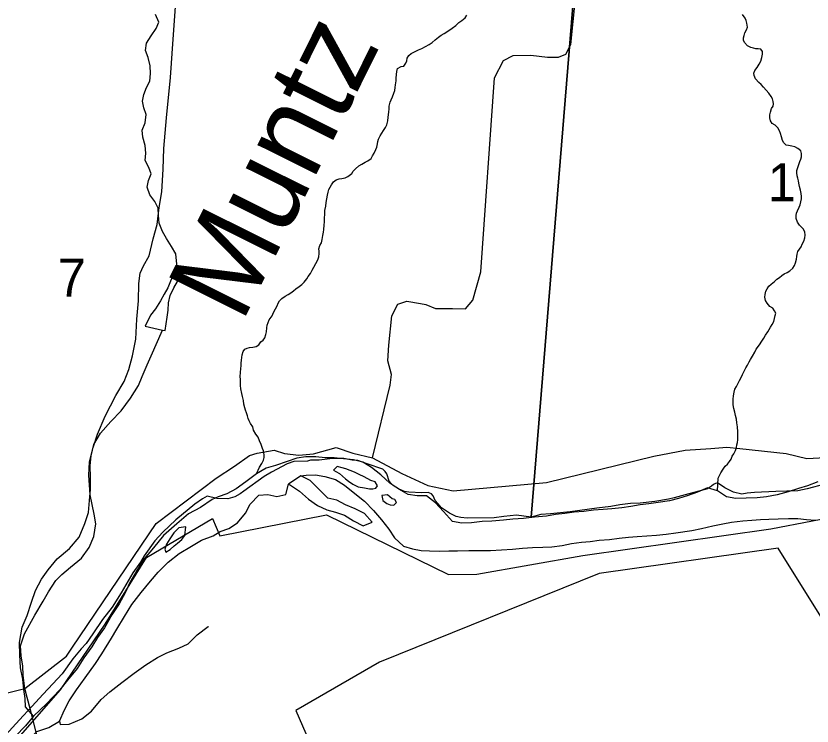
# Model space of a CAD drawing. Extents: x 0 to 1064, y 0 to 440.
# Drawn here: x 308.32 to 322.39, y 152.08 to 164.62 of the extents above; entities that cross this region are included whole.
import ezdxf

# ---------------------------------------------------------------- set-up
doc = ezdxf.new("R2010")
doc.units = 0
for name, color, linetype in [('GM_X_Corporation', 7, 'Continuous'), ('GM_X_County_Road', 7, 'Continuous'), ('GM_X_Major_River', 7, 'Continuous'), ('GM_X_Minor_Lake', 7, 'Continuous'), ('GM_X_Minor_River', 7, 'Continuous'), ('GM_X_Minor_River_Text', 7, 'Continuous'), ('GM_X_Section', 7, 'Continuous'), ('GM_X_Section_Text', 7, 'Continuous'), ('GM_X_State_Route', 7, 'Continuous'), ('GM_X_Township_Road', 7, 'Continuous')]:
    doc.layers.add(name, color=color, linetype=linetype)

msp = doc.modelspace()

# ---------------------------------------------------------------- linework, layer by layer
at = {"layer": 'GM_X_Corporation'}
for points in [[(294.737, 155.041), (296.963, 153.909), (298.608, 152.943), (299.621, 152.39), (301.242, 151.977), (302.205, 151.79), (302.668, 151.863), (303.474, 151.781), (305.102, 151.434), (306.537, 151.114), (307.534, 151.23), (308.405, 151.913), (309.113, 152.719), (309.904, 153.877), (310.635, 155.059), (311.797, 155.745), (311.93, 155.441), (313.814, 155.808), (315.971, 154.756), (316.471, 154.765), (318.342, 155.095), (321.667, 155.562), (323.139, 155.848)], [(324.568, 150.782), (321.795, 155.22), (318.629, 154.775), (314.749, 153.207), (313.272, 152.354), (315.287, 147.719), (313.714, 145.509), (313.904, 144.188)]]:
    msp.add_lwpolyline(points, dxfattribs=at)
at = {"layer": 'GM_X_County_Road'}
for points in [[(294.68, 159.223), (295.988, 158.354), (298.558, 157.074), (298.773, 156.882), (299.021, 156.507), (300.261, 155.276), (301.933, 154.364), (302.637, 153.999), (303.189, 153.649), (303.879, 153.468), (304.827, 153.162), (305.791, 152.986), (306.165, 152.94), (306.678, 152.78), (307.006, 152.642), (307.259, 152.635), (307.595, 152.581), (308.107, 152.65), (308.482, 152.742), (309.216, 153.315), (309.325, 153.476)], [(309.325, 153.476), (310.804, 155.659), (311.864, 156.46), (312.189, 156.669), (312.454, 156.859), (312.589, 156.9), (312.888, 156.95), (313.069, 156.892), (313.324, 156.864), (313.581, 156.89), (313.984, 157), (314.281, 156.898), (314.626, 156.819), (315.145, 156.538), (315.605, 156.33), (316.053, 156.232), (317.699, 156.383), (319.597, 156.844), (320.149, 156.95), (320.605, 156.982), (320.885, 157.004), (321.114, 156.984), (321.933, 156.894), (322.303, 156.803), (322.846, 156.838)]]:
    msp.add_lwpolyline(points, dxfattribs=at)
at = {"layer": 'GM_X_Major_River'}
msp.add_line((313.362, 156.499), (313.14, 156.352), dxfattribs=at)
for points in [[(322.494, 156.394), (322.31, 156.325), (322.156, 156.273), (321.972, 156.216), (321.776, 156.165), (321.586, 156.127), (321.421, 156.112), (321.231, 156.104), (321.048, 156.101), (320.884, 156.129), (320.721, 156.236), (320.546, 156.288), (320.367, 156.213), (320.189, 156.144), (320.035, 156.098), (319.876, 156.059), (319.674, 156.027), (319.509, 156.006), (319.356, 155.985), (319.19, 155.958), (319.031, 155.937), (318.854, 155.916), (318.701, 155.907), (318.53, 155.892), (318.359, 155.872), (318.187, 155.857), (318.022, 155.836), (317.857, 155.815), (317.698, 155.788), (317.49, 155.768), (317.294, 155.748), (317.105, 155.734), (316.94, 155.719), (316.732, 155.699), (316.561, 155.69), (316.377, 155.67), (316.206, 155.661), (316.042, 155.695), (315.881, 155.869), (315.738, 156.024), (315.582, 156.149), (315.417, 156.146), (315.259, 156.168), (315.09, 156.263), (314.934, 156.369), (314.772, 156.519), (314.61, 156.644), (314.453, 156.738), (314.29, 156.784), (314.113, 156.8), (313.949, 156.816), (313.79, 156.819), (313.626, 156.835), (313.449, 156.838), (313.289, 156.811), (313.117, 156.754), (312.909, 156.685), (312.749, 156.634), (312.576, 156.534), (312.39, 156.392), (312.216, 156.268), (312.05, 156.18), (311.896, 156.129), (311.794, 156.082)], [(314.466, 156.489), (314.4, 156.52), (314.309, 156.565), (314.231, 156.591), (314.152, 156.623), (314.091, 156.642), (314, 156.663), (313.938, 156.597)], [(313.938, 156.597), (313.98, 156.578), (314.04, 156.54), (314.094, 156.496), (314.148, 156.446), (314.202, 156.403), (314.281, 156.352), (314.371, 156.308), (314.487, 156.287), (314.572, 156.267), (314.633, 156.272), (314.682, 156.283), (314.713, 156.325), (314.672, 156.393), (314.599, 156.419), (314.545, 156.444), (314.466, 156.489)], [(313.14, 156.352), (313.176, 156.333), (313.338, 156.226), (313.494, 156.089), (313.656, 155.976), (313.82, 155.9), (313.971, 155.86), (314.129, 155.802), (314.292, 155.707), (314.461, 155.619), (314.62, 155.682), (314.483, 155.837), (314.32, 155.914), (314.151, 155.99), (313.994, 156.072), (313.836, 156.106), (313.675, 156.262), (313.525, 156.417), (313.362, 156.499)], [(313.362, 156.499), (313.454, 156.51), (313.619, 156.518), (313.783, 156.485), (313.971, 156.432), (314.134, 156.337), (314.314, 156.187), (314.482, 156.05), (314.643, 155.889), (314.786, 155.721), (314.917, 155.56), (315.017, 155.406), (315.173, 155.257), (315.331, 155.211), (315.483, 155.183), (315.635, 155.174), (315.806, 155.171), (315.977, 155.173), (316.129, 155.176), (316.331, 155.178), (316.526, 155.18), (316.709, 155.182), (316.904, 155.19), (317.1, 155.204), (317.277, 155.219), (317.454, 155.233), (317.638, 155.242), (317.796, 155.245), (317.98, 155.271), (318.145, 155.304), (318.317, 155.325), (318.47, 155.34), (318.629, 155.361), (318.812, 155.375), (318.983, 155.396), (319.148, 155.417), (319.301, 155.426), (319.472, 155.441), (319.643, 155.449), (319.815, 155.47), (319.986, 155.491), (320.267, 155.534), (320.439, 155.567), (320.641, 155.617), (320.819, 155.65), (320.972, 155.683), (321.168, 155.703), (321.327, 155.718), (321.48, 155.727), (321.632, 155.736), (321.797, 155.739), (321.974, 155.747), (322.139, 155.744), (322.297, 155.728), (322.456, 155.719)], [(311.808, 155.438), (311.932, 155.519), (312.086, 155.571), (312.241, 155.671), (312.384, 155.838), (312.467, 156.001), (312.617, 156.156), (312.776, 156.171), (312.934, 156.137), (313.093, 156.17), (313.14, 156.352)], [(314.971, 156.093), (314.893, 156.163), (314.789, 156.153)], [(311.794, 156.082), (311.584, 155.942), (311.374, 155.826), (311.169, 155.654), (310.932, 155.448), (310.756, 155.227), (310.593, 155.031), (310.46, 154.828), (310.339, 154.618), (310.255, 154.432), (310.147, 154.24), (310.02, 154.043), (309.892, 153.815), (309.766, 153.642), (309.665, 153.481), (309.526, 153.284), (309.406, 153.099), (309.236, 152.89), (309.098, 152.718), (308.866, 152.474), (308.636, 152.255), (308.497, 152.083), (308.316, 151.899)], [(314.789, 156.153), (314.811, 156.061), (314.878, 156.011), (314.938, 155.986), (315.005, 155.984), (315.049, 156.026), (315.019, 156.081), (314.971, 156.093)], [(311.325, 155.596), (311.203, 155.581), (311.116, 155.492), (311.046, 155.384), (310.983, 155.295), (310.956, 155.204), (310.973, 155.149), (311.053, 155.196), (311.122, 155.261), (311.178, 155.308)], [(311.178, 155.308), (311.259, 155.373), (311.309, 155.444), (311.325, 155.596)], [(308.289, 151.565), (308.465, 151.761), (308.696, 151.986), (308.904, 152.054), (309.096, 152.165), (309.186, 152.369), (309.263, 152.525), (309.396, 152.722), (309.547, 152.931), (309.73, 153.182), (309.844, 153.355), (310.015, 153.63), (310.111, 153.792), (310.244, 154.013), (310.372, 154.229), (310.541, 154.437), (310.705, 154.639), (310.836, 154.8), (311.017, 154.972), (311.21, 155.125), (311.426, 155.259), (311.605, 155.364), (311.808, 155.438)]]:
    msp.add_lwpolyline(points, dxfattribs=at)
at = {"layer": 'GM_X_Minor_Lake'}
for points in [[(311.173, 160.178), (311.11, 160.058), (311.059, 159.937), (311.009, 159.823), (310.946, 159.708), (310.877, 159.588), (310.79, 159.449), (310.703, 159.335), (310.608, 159.142)], [(310.915, 159.074), (310.96, 159.064), (310.98, 159.185), (311, 159.3), (311.014, 159.428), (311.023, 159.555), (311.049, 159.682), (311.118, 159.821), (311.181, 159.935), (311.201, 160.057), (311.173, 160.178)], [(310.608, 159.142), (310.915, 159.074)]]:
    msp.add_lwpolyline(points, dxfattribs=at)
at = {"layer": 'GM_X_Minor_River'}
for points in [[(311.173, 160.178), (311.153, 160.422), (311.076, 160.551), (310.987, 160.692), (310.916, 160.814), (310.858, 160.961), (310.842, 161.101), (310.838, 161.229), (310.779, 161.345), (310.69, 161.462), (310.644, 161.596), (310.67, 161.718), (310.714, 161.832), (310.674, 161.948), (310.609, 162.071), (310.623, 162.198), (310.607, 162.332), (310.567, 162.479), (310.557, 162.606), (310.608, 162.733), (310.629, 162.879), (310.588, 163.001), (310.56, 163.117), (310.586, 163.238), (310.631, 163.359), (310.693, 163.473), (310.702, 163.606), (310.698, 163.74), (310.664, 163.887), (310.617, 164.015), (310.632, 164.142), (310.713, 164.269), (310.806, 164.401), (310.851, 164.515), (310.792, 164.65)], [(313.856, 161.557), (313.901, 161.641), (313.938, 161.695), (313.982, 161.73), (314.037, 161.747), (314.086, 161.752), (314.141, 161.763), (314.19, 161.786), (314.259, 161.839), (314.284, 161.881), (314.328, 161.923), (314.384, 161.976), (314.439, 162.005), (314.495, 162.04), (314.544, 162.063), (314.6, 162.105), (314.626, 162.153), (314.657, 162.2), (314.683, 162.261), (314.702, 162.303), (314.716, 162.363), (314.723, 162.406), (314.73, 162.448), (314.762, 162.508), (314.788, 162.55), (314.819, 162.598), (314.857, 162.652), (314.877, 162.7), (314.897, 162.772), (314.904, 162.833), (314.913, 162.924), (314.92, 162.984), (314.921, 163.027), (314.936, 163.1), (314.955, 163.142), (314.981, 163.196), (315, 163.256), (315.02, 163.304), (315.027, 163.359), (315.035, 163.407), (315.042, 163.474), (315.043, 163.523), (315.051, 163.589), (315.053, 163.644), (315.066, 163.692), (315.134, 163.727), (315.177, 163.738), (315.214, 163.786), (315.234, 163.828), (315.241, 163.877), (315.267, 163.925), (315.31, 163.96), (315.366, 163.989), (315.44, 164.024), (315.495, 164.047), (315.563, 164.082), (315.625, 164.117), (315.68, 164.152), (315.736, 164.199), (315.792, 164.246), (315.842, 164.282), (315.891, 164.311), (315.972, 164.364), (316.033, 164.405), (316.096, 164.452), (316.152, 164.505), (316.207, 164.54), (316.263, 164.588), (316.295, 164.635)], [(322.2, 161.484), (322.189, 161.545), (322.173, 161.612), (322.162, 161.667), (322.151, 161.71), (322.14, 161.759), (322.129, 161.801), (322.124, 161.85), (322.125, 161.893), (322.139, 161.947), (322.158, 162.001), (322.178, 162.05), (322.197, 162.092), (322.204, 162.134), (322.206, 162.195), (322.195, 162.238), (322.141, 162.281), (322.087, 162.313), (322.038, 162.32), (321.978, 162.334), (321.935, 162.341), (321.894, 162.379), (321.87, 162.422), (321.854, 162.489), (321.837, 162.544), (321.82, 162.593), (321.791, 162.649), (321.743, 162.692), (321.689, 162.724), (321.66, 162.773), (321.649, 162.822), (321.644, 162.877), (321.658, 162.925), (321.678, 162.986), (321.703, 163.028), (321.71, 163.07), (321.705, 163.113), (321.694, 163.156), (321.671, 163.199), (321.63, 163.26), (321.582, 163.31), (321.535, 163.366), (321.493, 163.41), (321.452, 163.447), (321.392, 163.509), (321.37, 163.571), (321.365, 163.613), (321.384, 163.662), (321.422, 163.715), (321.46, 163.769), (321.486, 163.823), (321.505, 163.89), (321.519, 163.95), (321.52, 163.993), (321.485, 164.036), (321.442, 164.043), (321.4, 164.044), (321.357, 164.051), (321.309, 164.065), (321.255, 164.096), (321.202, 164.152), (321.184, 164.195), (321.179, 164.238), (321.193, 164.28), (321.206, 164.322), (321.232, 164.377), (321.251, 164.425), (321.241, 164.498), (321.23, 164.541), (321.212, 164.584), (321.165, 164.646)], [(312.576, 156.534), (312.631, 156.65), (312.669, 156.716), (312.701, 156.776), (312.709, 156.824), (312.71, 156.873), (312.699, 156.94), (312.682, 156.983), (312.659, 157.051), (312.631, 157.118), (312.608, 157.18), (312.567, 157.235), (312.526, 157.309), (312.509, 157.364), (312.468, 157.426), (312.445, 157.469), (312.427, 157.512), (312.417, 157.561), (312.399, 157.61), (312.382, 157.659), (312.371, 157.702), (312.355, 157.763), (312.344, 157.83), (312.328, 157.898), (312.317, 157.953), (312.301, 158.038), (312.296, 158.093), (312.291, 158.142), (312.293, 158.202), (312.288, 158.257), (312.296, 158.324), (312.297, 158.397), (312.305, 158.445), (312.306, 158.488), (312.313, 158.542), (312.314, 158.591), (312.322, 158.639), (312.341, 158.694), (312.367, 158.736), (312.41, 158.753), (312.453, 158.764), (312.514, 158.775), (312.569, 158.785), (312.618, 158.815), (312.65, 158.869), (312.694, 158.898), (312.725, 158.94), (312.739, 158.994), (312.752, 159.042), (312.76, 159.115), (312.767, 159.158), (312.78, 159.206), (312.8, 159.254), (312.85, 159.326), (312.876, 159.386), (312.914, 159.452), (312.94, 159.5), (312.959, 159.548), (312.985, 159.59), (313.022, 159.632), (313.084, 159.673), (313.134, 159.702), (313.183, 159.731), (313.227, 159.767), (313.27, 159.802), (313.332, 159.843), (313.376, 159.879), (313.419, 159.92), (313.463, 159.98), (313.489, 160.022), (313.533, 160.075), (313.558, 160.13), (313.59, 160.183), (313.622, 160.25), (313.66, 160.316), (313.68, 160.37), (313.681, 160.424), (313.682, 160.467), (313.677, 160.51), (313.697, 160.57), (313.723, 160.618), (313.736, 160.672), (313.75, 160.745), (313.758, 160.806), (313.765, 160.848), (313.773, 160.927), (313.775, 160.988), (313.776, 161.048), (313.784, 161.121), (313.786, 161.188), (313.8, 161.261), (313.808, 161.327), (313.821, 161.394), (313.829, 161.46), (313.842, 161.509), (313.856, 161.557)], [(320.721, 156.236), (320.735, 156.461), (320.76, 156.503), (320.78, 156.551), (320.824, 156.617), (320.856, 156.671), (320.899, 156.706), (320.937, 156.754), (320.962, 156.796), (320.982, 156.844), (321.013, 156.886), (321.039, 156.946), (321.059, 157), (321.066, 157.049), (321.073, 157.091), (321.08, 157.133), (321.082, 157.176), (321.083, 157.237), (321.084, 157.279), (321.074, 157.364), (321.064, 157.438), (321.059, 157.499), (321.043, 157.566), (321.026, 157.627), (321.009, 157.688), (320.999, 157.755), (321, 157.798), (321.001, 157.853), (321.003, 157.913), (321.016, 157.98), (321.03, 158.028), (321.055, 158.076), (321.081, 158.124), (321.113, 158.184), (321.139, 158.238), (321.164, 158.292), (321.196, 158.346), (321.222, 158.407), (321.254, 158.454), (321.279, 158.515), (321.305, 158.557), (321.343, 158.616), (321.381, 158.682), (321.407, 158.737), (321.464, 158.814), (321.508, 158.88), (321.54, 158.934), (321.571, 158.982), (321.609, 159.042), (321.635, 159.084), (321.66, 159.126), (321.686, 159.174), (321.717, 159.228), (321.731, 159.276), (321.744, 159.33), (321.751, 159.373), (321.728, 159.416), (321.699, 159.459), (321.645, 159.491), (321.598, 159.547), (321.568, 159.596), (321.558, 159.657), (321.565, 159.705), (321.578, 159.76), (321.598, 159.802), (321.629, 159.85), (321.673, 159.885), (321.729, 159.933), (321.773, 159.974), (321.816, 160.003), (321.859, 160.039), (321.903, 160.068), (321.952, 160.091), (322.002, 160.121), (322.051, 160.168), (322.083, 160.216), (322.102, 160.264), (322.116, 160.324), (322.123, 160.373), (322.131, 160.415), (322.144, 160.464), (322.169, 160.506), (322.201, 160.547), (322.22, 160.589), (322.246, 160.644), (322.266, 160.704), (322.273, 160.752), (322.268, 160.807), (322.233, 160.863), (322.174, 160.925), (322.133, 160.981), (322.11, 161.042), (322.111, 161.097), (322.118, 161.139), (322.138, 161.181), (322.164, 161.247), (322.183, 161.289), (322.196, 161.338), (322.204, 161.392), (322.205, 161.435), (322.2, 161.484)], [(308.636, 152.255), (308.494, 152.417), (308.486, 152.569), (308.465, 152.727), (308.446, 152.91), (308.408, 153.111), (308.396, 153.337), (308.389, 153.555), (308.433, 153.828), (308.523, 154.032), (308.602, 154.267), (308.668, 154.472), (308.777, 154.676), (308.897, 154.837), (309.054, 155.033), (309.272, 155.216), (309.441, 155.418), (309.545, 155.659), (309.61, 155.851), (309.628, 156.064), (309.645, 156.258), (309.645, 156.464), (309.638, 156.683), (309.655, 156.853), (309.702, 157.052), (309.817, 157.256), (310.005, 157.457), (310.186, 157.647), (310.35, 157.874), (310.49, 158.095), (310.554, 158.252), (310.645, 158.462), (310.716, 158.618), (310.915, 159.074)], [(309.096, 152.165), (309.106, 152.11), (309.265, 152.112), (309.492, 152.21), (309.66, 152.345), (309.829, 152.547), (309.985, 152.683), (310.196, 152.848), (310.413, 153.013), (310.618, 153.159), (310.828, 153.288), (310.994, 153.375), (311.203, 153.455), (311.37, 153.535), (311.526, 153.69), (311.724, 153.836), (311.727, 153.838)]]:
    msp.add_lwpolyline(points, dxfattribs=at)
at = {"layer": 'GM_X_Section'}
for points in [[(318.254, 165.886), (317.429, 155.77), (317.169, 155.805), (316.945, 155.784), (316.775, 155.757), (316.296, 155.753), (316.187, 155.761), (316.103, 155.781), (315.989, 155.843), (315.845, 155.937), (315.779, 156.011), (315.732, 156.066), (315.697, 156.145), (315.667, 156.182), (315.607, 156.208), (315.498, 156.197), (315.268, 156.213), (315.189, 156.221), (315.087, 156.271), (314.991, 156.327), (314.961, 156.358), (314.92, 156.407), (314.88, 156.535), (314.85, 156.578), (314.808, 156.615), (314.531, 156.711), (314.369, 156.768), (314.266, 156.776), (314.121, 156.803), (313.921, 156.806), (313.684, 156.774), (313.533, 156.777), (313.478, 156.759), (313.235, 156.752), (313.12, 156.711), (312.844, 156.565), (312.71, 156.488), (312.354, 156.228), (312.286, 156.18), (312.195, 156.127), (312.067, 156.093), (311.878, 156.097), (311.703, 156.138), (311.623, 156.091), (311.488, 156.002), (311.15, 155.724), (310.922, 155.504), (310.779, 155.349), (310.593, 155.086), (310.524, 154.972), (310.393, 154.787), (310.187, 154.433), (310.024, 154.182), (309.857, 153.961), (309.682, 153.71), (309.564, 153.536), (309.477, 153.441), (309.329, 153.268), (309.142, 153.005), (308.975, 152.826), (308.808, 152.641), (308.604, 152.427), (308.387, 152.189), (308.14, 151.921)], [(322.62, 156.352), (322.309, 156.267), (322.139, 156.233), (321.751, 156.222), (321.375, 156.204), (321.248, 156.194), (321.151, 156.178), (321.006, 156.211), (320.85, 156.286), (320.742, 156.367), (320.699, 156.368), (320.653, 156.348), (320.614, 156.315), (320.546, 156.267), (320.151, 156.165), (319.956, 156.108), (319.858, 156.085), (319.615, 156.047), (319.354, 156.015), (319.185, 156.012), (318.996, 155.985), (318.838, 155.958), (318.589, 155.926), (318.116, 155.861), (317.77, 155.831), (317.6, 155.815), (317.429, 155.77), (318.254, 165.886)]]:
    msp.add_lwpolyline(points, dxfattribs=at)
at = {"layer": 'GM_X_State_Route'}
for points in [[(308.805, 154.285), (308.902, 154.448), (309.029, 154.651), (309.135, 154.757), (309.291, 154.886), (309.484, 155.045), (309.617, 155.235), (309.702, 155.427), (309.739, 155.65), (309.707, 155.821), (309.638, 156.163), (309.612, 156.51), (309.625, 156.746), (309.687, 157), (309.767, 157.234), (309.903, 157.552), (310.09, 157.917), (310.237, 158.168), (310.322, 158.378), (310.384, 158.619), (310.441, 158.915), (310.464, 159.266), (310.491, 159.593), (310.494, 159.897), (310.518, 160.078), (310.582, 160.21), (310.678, 160.383), (310.753, 160.686), (310.82, 160.938), (310.856, 161.239), (310.906, 161.518), (310.924, 161.918), (310.94, 162.282), (310.987, 162.821), (311.056, 163.536), (311.106, 164.214), (311.15, 164.869)], [(308.524, 152.583), (308.482, 152.742), (308.452, 152.979), (308.449, 153.14), (308.415, 153.318), (308.408, 153.496), (308.479, 153.707), (308.659, 154.036), (308.805, 154.285)], [(309.038, 150.86), (308.888, 151.275), (308.704, 151.875), (308.582, 152.364), (308.524, 152.583)]]:
    msp.add_lwpolyline(points, dxfattribs=at)
at = {"layer": 'GM_X_Township_Road'}
for points in [[(315.474, 159.544), (315.567, 159.527), (315.737, 159.458), (316.041, 159.458), (316.27, 159.448), (316.399, 159.605), (316.539, 160.105), (316.783, 163.531), (316.938, 163.837), (317.112, 163.922), (317.426, 163.932), (317.72, 163.892), (317.914, 163.892), (318.044, 163.947), (318.128, 164.121), (318.254, 165.343)], [(314.626, 156.819), (314.939, 158.103), (314.96, 158.291), (314.897, 158.529), (314.913, 158.808), (314.97, 159.323), (315.074, 159.532), (315.234, 159.587), (315.474, 159.544)]]:
    msp.add_lwpolyline(points, dxfattribs=at)

# ---------------------------------------------------------------- texts
at = {"layer": 'GM_X_Minor_River_Text'}
msp.add_text('Muntz', height=1.5151, rotation=63.5406, dxfattribs=at).set_placement((312.317, 159.181))
at = {"layer": 'GM_X_Section_Text'}
for s, p in [('1', (321.609, 161.351)), ('7', (309.063, 159.666))]:
    msp.add_text(s, height=0.67, rotation=0, dxfattribs=at).set_placement(p)

doc.saveas('drawing.dxf')
